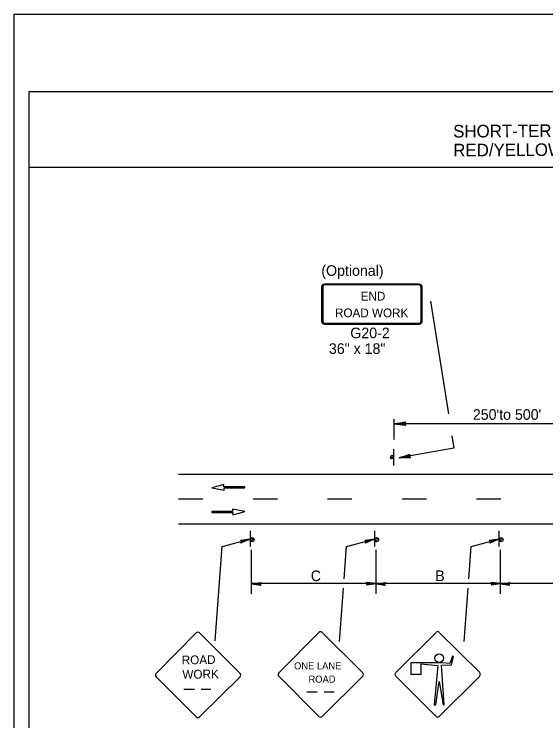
# Model space of a CAD drawing. Extents: x -14145 to -13521, y 30244 to 30661.
# Drawn here: x -13892.17 to -13881.64, y 30490.31 to 30504.31 of the extents above; entities that cross this region are included whole.
import ezdxf

# ---------------------------------------------------------------- set-up
doc = ezdxf.new("R2010")
doc.units = 0
for name, color, linetype in [('1', 7, 'Continuous'), ('10', 7, 'Continuous'), ('2', 7, 'Continuous'), ('3', 7, 'Continuous'), ('4', 7, 'Continuous'), ('61', 7, 'Continuous')]:
    doc.layers.add(name, color=color, linetype=linetype)

msp = doc.modelspace()

# ---------------------------------------------------------------- linework, layer by layer
at = {"layer": '1'}
for p, q in [((-13886.081, 30498.91), (-13886.081, 30498.222)), ((-13886.056, 30498.91), (-13886.056, 30498.222)), ((-13884.147, 30498.961), (-13886.02, 30498.961)), ((-13884.147, 30498.961), (-13886.02, 30498.961)), ((-13884.147, 30498.946), (-13886.02, 30498.946)), ((-13884.147, 30498.946), (-13886.02, 30498.946)), ((-13884.111, 30498.222), (-13884.111, 30498.91)), ((-13884.086, 30498.222), (-13884.086, 30498.91)), ((-13886.02, 30498.185), (-13884.147, 30498.185)), ((-13886.02, 30498.17), (-13884.147, 30498.17)), ((-13884.642, 30495.882), (-13884.642, 30496.284)), ((-13879.552, 30496.196), (-13884.642, 30496.196)), ((-13884.654, 30495.688), (-13884.654, 30495.37)), ((-13888.914, 30495.196), (-13863.342, 30495.196)), ((-13888.016, 30494.993), (-13888.258, 30494.927)), ((-13888.016, 30494.948), (-13888.016, 30494.993)), ((-13887.6, 30494.948), (-13888.016, 30494.948)), ((-13887.6, 30494.926), (-13887.6, 30494.948)), ((-13888.258, 30494.927), (-13888.014, 30494.881)), ((-13888.014, 30494.881), (-13888.014, 30494.926)), ((-13888.014, 30494.926), (-13887.6, 30494.926)), ((-13888.434, 30494.704), (-13888.914, 30494.704)), ((-13886.958, 30494.704), (-13887.438, 30494.704)), ((-13885.482, 30494.704), (-13885.962, 30494.704)), ((-13884.006, 30494.704), (-13884.486, 30494.704)), ((-13882.53, 30494.704), (-13883.01, 30494.704)), ((-13887.844, 30494.458), (-13888.258, 30494.458)), ((-13888.258, 30494.458), (-13888.258, 30494.436)), ((-13888.258, 30494.436), (-13887.841, 30494.436)), ((-13887.6, 30494.457), (-13887.844, 30494.503)), ((-13887.844, 30494.503), (-13887.844, 30494.458)), ((-13887.841, 30494.391), (-13887.6, 30494.457)), ((-13887.841, 30494.436), (-13887.841, 30494.391)), ((-13888.914, 30494.212), (-13863.342, 30494.212)), ((-13887.499, 30494.073), (-13887.499, 30493.761)), ((-13887.499, 30494.073), (-13887.499, 30493.761)), ((-13885.033, 30494.073), (-13885.033, 30493.761)), ((-13885.033, 30494.073), (-13885.033, 30493.761)), ((-13882.567, 30494.073), (-13882.567, 30493.761)), ((-13882.567, 30494.073), (-13882.567, 30493.761)), ((-13888.052, 30493.766), (-13887.505, 30493.906)), ((-13885.586, 30493.766), (-13885.039, 30493.906)), ((-13883.12, 30493.766), (-13882.573, 30493.906)), ((-13888.189, 30491.896), (-13888.052, 30493.766)), ((-13887.469, 30492.824), (-13887.469, 30493.698)), ((-13885.633, 30493.123), (-13885.586, 30493.766)), ((-13885.003, 30492.824), (-13885.003, 30493.698)), ((-13883.167, 30493.123), (-13883.12, 30493.766)), ((-13882.537, 30492.824), (-13882.537, 30493.698)), ((-13885.003, 30493.028), (-13887.469, 30493.028)), ((-13882.537, 30493.028), (-13885.003, 30493.028)), ((-13880.071, 30493.028), (-13882.537, 30493.028)), ((-13885.724, 30491.883), (-13885.646, 30492.937)), ((-13883.258, 30491.883), (-13883.18, 30492.937)), ((-13888.565, 30492.054), (-13889.36, 30491.251)), ((-13887.696, 30491.251), (-13888.499, 30492.054)), ((-13886.135, 30492.063), (-13886.93, 30491.26)), ((-13885.266, 30491.26), (-13886.069, 30492.063)), ((-13883.811, 30492.06), (-13884.614, 30491.265)), ((-13882.949, 30491.265), (-13883.751, 30492.06)), ((-13882.949, 30491.265), (-13883.751, 30492.06)), ((-13883.489, 30491.595), (-13883.541, 30491.445)), ((-13883.511, 30491.422), (-13883.466, 30491.587)), ((-13883.466, 30491.587), (-13883.489, 30491.595)), ((-13883.691, 30491.46), (-13884.314, 30491.46)), ((-13884.314, 30491.46), (-13884.314, 30491.235)), ((-13884.111, 30491.235), (-13884.111, 30491.437)), ((-13884.111, 30491.437), (-13883.781, 30491.407)), ((-13883.541, 30491.445), (-13883.691, 30491.46)), ((-13883.781, 30491.407), (-13883.849, 30490.627)), ((-13883.706, 30491.415), (-13883.511, 30491.422)), ((-13883.654, 30490.627), (-13883.706, 30491.415)), ((-13889.36, 30491.185), (-13888.565, 30490.39)), ((-13888.499, 30490.39), (-13887.696, 30491.185)), ((-13886.93, 30491.194), (-13886.135, 30490.399)), ((-13886.069, 30490.399), (-13885.266, 30491.194)), ((-13884.614, 30491.197), (-13883.811, 30490.395)), ((-13884.314, 30491.235), (-13884.111, 30491.235)), ((-13883.751, 30490.395), (-13882.949, 30491.197)), ((-13883.819, 30490.627), (-13883.751, 30491.092)), ((-13883.751, 30491.092), (-13883.676, 30490.627)), ((-13888.812, 30490.937), (-13888.601, 30490.937)), ((-13888.468, 30490.937), (-13888.275, 30490.937)), ((-13886.372, 30490.886), (-13886.172, 30490.886)), ((-13886.028, 30490.886), (-13885.835, 30490.886)), ((-13883.849, 30490.627), (-13883.819, 30490.627)), ((-13883.676, 30490.627), (-13883.654, 30490.627))]:
    msp.add_line(p, q, dxfattribs=at)
for points in [[(-13887.685, 30493.882), (-13887.673, 30493.87), (-13887.505, 30493.906), (-13887.685, 30493.882), (-13887.691, 30493.888), (-13887.505, 30493.906), (-13887.667, 30493.852), (-13887.673, 30493.84), (-13887.505, 30493.906), (-13887.679, 30493.828), (-13887.673, 30493.84)], [(-13885.219, 30493.882), (-13885.207, 30493.87), (-13885.039, 30493.906), (-13885.219, 30493.882), (-13885.225, 30493.888), (-13885.039, 30493.906), (-13885.201, 30493.852), (-13885.207, 30493.84), (-13885.039, 30493.906), (-13885.213, 30493.828), (-13885.207, 30493.84)], [(-13882.753, 30493.882), (-13882.741, 30493.87), (-13882.573, 30493.906), (-13882.753, 30493.882), (-13882.759, 30493.888), (-13882.573, 30493.906), (-13882.735, 30493.852), (-13882.741, 30493.84), (-13882.573, 30493.906), (-13882.747, 30493.828), (-13882.741, 30493.84)], [(-13887.289, 30492.998), (-13887.295, 30493.01), (-13887.469, 30493.022), (-13887.289, 30492.998), (-13887.283, 30492.992), (-13887.469, 30493.022), (-13887.295, 30493.028), (-13887.289, 30493.04), (-13887.469, 30493.022), (-13887.283, 30493.052), (-13887.289, 30493.04)], [(-13885.183, 30493.052), (-13885.177, 30493.034), (-13885.003, 30493.028), (-13885.183, 30493.052), (-13885.189, 30493.058), (-13885.003, 30493.028), (-13885.177, 30493.022), (-13885.183, 30493.004), (-13885.003, 30493.028), (-13885.189, 30492.998), (-13885.183, 30493.004)], [(-13884.823, 30492.998), (-13884.829, 30493.01), (-13885.003, 30493.022), (-13884.823, 30492.998), (-13884.817, 30492.992), (-13885.003, 30493.022), (-13884.829, 30493.028), (-13884.823, 30493.04), (-13885.003, 30493.022), (-13884.817, 30493.052), (-13884.823, 30493.04)], [(-13882.717, 30493.052), (-13882.711, 30493.034), (-13882.537, 30493.028), (-13882.717, 30493.052), (-13882.723, 30493.058), (-13882.537, 30493.028), (-13882.711, 30493.022), (-13882.717, 30493.004), (-13882.537, 30493.028), (-13882.723, 30492.998), (-13882.717, 30493.004)], [(-13882.357, 30492.998), (-13882.363, 30493.01), (-13882.537, 30493.022), (-13882.357, 30492.998), (-13882.351, 30492.992), (-13882.537, 30493.022), (-13882.363, 30493.028), (-13882.357, 30493.04), (-13882.537, 30493.022), (-13882.351, 30493.052), (-13882.357, 30493.04)]]:
    msp.add_lwpolyline(points, dxfattribs=at)
for centre, radius in [((-13884.687, 30495.531), 0.0325), ((-13887.459, 30493.9), 0.0408), ((-13884.993, 30493.9), 0.0408), ((-13882.527, 30493.9), 0.0408), ((-13883.754, 30491.552), 0.0844)]:
    msp.add_circle(centre, radius, dxfattribs=at)
for centre, radius, start, end in [((-13884.688, 30495.542), 0.0214, 355.7499, 350.479), ((-13887.464, 30493.908), 0.0214, 189.521, 184.2501), ((-13884.998, 30493.908), 0.0214, 189.521, 184.2501), ((-13882.532, 30493.908), 0.0214, 189.521, 184.2501), ((-13888.533, 30492.02), 0.0465, 45, 135), ((-13886.102, 30492.03), 0.0465, 45, 135), ((-13883.782, 30492.031), 0.0465, 45, 135), ((-13889.328, 30491.218), 0.0465, 135, 225), ((-13887.73, 30491.217), 0.0465, 315, 45), ((-13886.897, 30491.227), 0.0465, 135, 225), ((-13885.299, 30491.227), 0.0465, 315, 45), ((-13884.581, 30491.232), 0.0465, 135, 225), ((-13882.983, 30491.232), 0.0465, 315, 45), ((-13888.533, 30490.422), 0.0465, 225, 315), ((-13886.102, 30490.432), 0.0465, 225, 315), ((-13883.782, 30490.433), 0.0465, 225, 315)]:
    msp.add_arc(centre, radius, start, end, dxfattribs=at)
for centre, major_axis, ratio, start_param, end_param in [((-13886.022, 30498.908), (0.0609, 0), 0.839899, 1.570796, 3.141593), ((-13886.022, 30498.908), (0, -0.0365), 0.999938, 3.141593, 4.712389), ((-13884.149, 30498.908), (-0.0609, 0), 0.839899, 3.141593, 4.712389), ((-13884.149, 30498.908), (0, 0.0365), 0.999938, 4.712389, 6.283185), ((-13886.022, 30498.22), (0.0609, 0), 0.839899, 3.141593, 4.712389), ((-13886.022, 30498.22), (0, -0.0365), 0.999938, 4.712389, 6.283185), ((-13884.149, 30498.22), (0, 0.0365), 0.999938, 3.141593, 4.712389), ((-13884.149, 30498.22), (-0.0609, 0), 0.839899, 1.570796, 3.141593)]:
    msp.add_ellipse(centre, major_axis=major_axis, ratio=ratio, start_param=start_param, end_param=end_param, dxfattribs=at)
at = {"layer": '10'}
for p, q in [((-13891.874, 30502.777), (-13860.422, 30502.777)), ((-13891.874, 30480.207), (-13891.874, 30502.777)), ((-13891.874, 30501.277), (-13860.422, 30501.277))]:
    msp.add_line(p, q, dxfattribs=at)
at = {"layer": '3'}
for points in [[(-13883.927, 30498.625), (-13883.57, 30496.393)], [(-13884.424, 30496.168), (-13884.432, 30496.184), (-13884.642, 30496.196), (-13884.424, 30496.168), (-13884.413, 30496.159), (-13884.642, 30496.196), (-13884.433, 30496.206), (-13884.425, 30496.222), (-13884.642, 30496.196), (-13884.413, 30496.232), (-13884.425, 30496.222)], [(-13883.5, 30495.958), (-13883.461, 30495.712), (-13884.548, 30495.518)], [(-13884.329, 30495.53), (-13884.34, 30495.544), (-13884.548, 30495.518), (-13884.329, 30495.53), (-13884.316, 30495.522), (-13884.548, 30495.518), (-13884.344, 30495.565), (-13884.339, 30495.582), (-13884.548, 30495.518), (-13884.329, 30495.594), (-13884.339, 30495.582)]]:
    msp.add_lwpolyline(points, dxfattribs=at)
at = {"layer": '61'}
msp.add_lwpolyline([(-13892.174, 30504.307), (-13859.174, 30504.307), (-13859.174, 30478.807), (-13892.174, 30478.807)], close=True, dxfattribs=at)

# ---------------------------------------------------------------- texts
at = {"layer": '1'}
for s, height, p in [('END', 0.173, (-13885.307, 30498.635)), ('ROAD WORK', 0.173, (-13885.816, 30498.304)), ('ONE LANE', 0.1386, (-13886.627, 30491.331)), ('ROAD', 0.1389, (-13886.342, 30491.068))]:
    msp.add_text(s, height=height, dxfattribs=at).set_placement(p)
for s, height, rotation, p in [('ROAD', 0.1735, 0.7566, (-13888.852, 30491.429)), ('WORK', 0.1733, 0.7588, (-13888.839, 30491.144))]:
    msp.add_text(s, height=height, rotation=rotation, dxfattribs=at).set_placement(p)
at = {"layer": '2'}
for s, p in [('(Optional)', (-13886.087, 30499.124)), ('G20-2', (-13885.513, 30497.888)), ('36" x 18"', (-13885.937, 30497.578)), ("250'to 500'", (-13883.085, 30496.273)), ('C', (-13886.296, 30493.079)), ('B', (-13883.83, 30493.079))]:
    msp.add_text(s, height=0.21, dxfattribs=at).set_placement(p)
at = {"layer": '4'}
for s, p in [('SHORT-TERM STATIONARY OPERATION - TWO-LANE, TWO-WAY ROADWAY', (-13883.475, 30501.862)), ('RED/YELLOW AFAD - FLAGGER AT ONE END, AFAD AT THE OTHER END', (-13883.473, 30501.488))]:
    msp.add_text(s, height=0.25, rotation=0.31, dxfattribs=at).set_placement(p)

doc.saveas('drawing.dxf')
